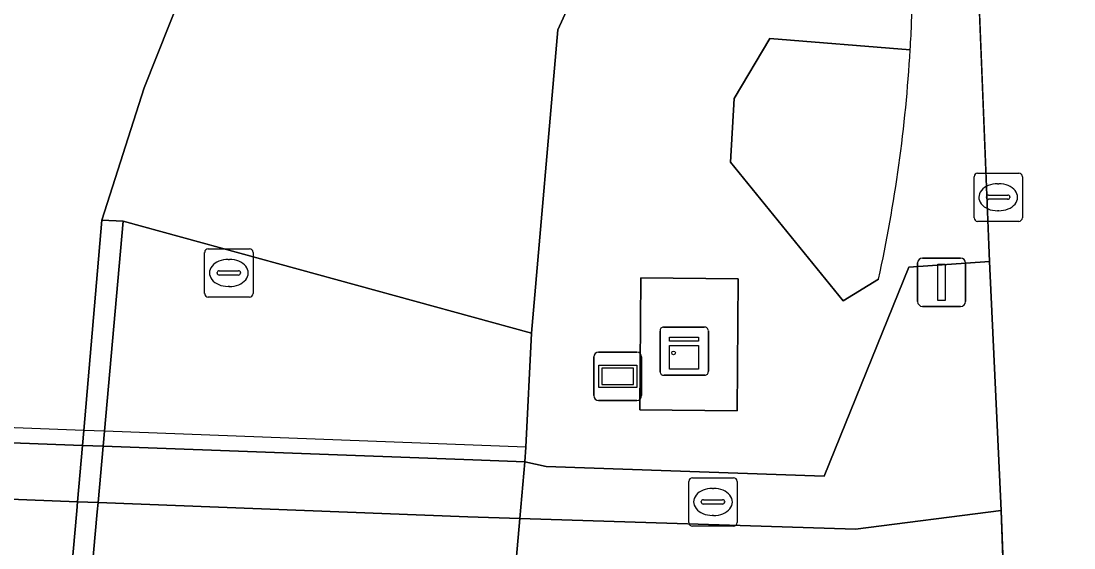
# Model space of a CAD drawing. Extents: x 161928 to 163071, y 386474 to 387428.
# Drawn here: x 161958.71 to 161980.51, y 386528.3 to 386539.22 of the extents above; entities that cross this region are included whole.
import ezdxf

# ---------------------------------------------------------------- set-up
doc = ezdxf.new("R2010")
doc.units = 0
for name, color, linetype in [('IMGEO_Berm_groen', 7, 'Continuous'), ('IMGEO_Dek', 7, 'Continuous'), ('IMGEO_Fietspad_gesloten', 7, 'Continuous'), ('IMGEO_Fietspad_open', 7, 'Continuous'), ('IMGEO_Hek', 7, 'Continuous'), ('IMGEO_Kast', 7, 'Continuous'), ('IMGEO_Kolk', 7, 'Continuous'), ('IMGEO_Muur', 7, 'Continuous'), ('IMGEO_Rijbaan_regionaal_gesloten', 7, 'Continuous'), ('IMGEO_Rioolput', 7, 'Continuous'), ('IMGEO_Terreindeel_open', 7, 'Continuous'), ('IMGEO_Verkeersregelinstallatiepaal', 7, 'Continuous'), ('IMGEO_Voetpad_gesloten', 7, 'Continuous'), ('IMGEO_Voetpad_open', 7, 'Continuous'), ('IMGEO_Wegwijzer', 7, 'Continuous')]:
    doc.layers.add(name, color=color, linetype=linetype)

msp = doc.modelspace()

# ---------------------------------------------------------------- linework, layer by layer
at = {"layer": 'IMGEO_Berm_groen'}
for points in [[(161969.743, 386657.519), (161973.922, 386553.431), (161973.438, 386548.244), (161972.007, 386543.818), (161969.825, 386539.035), (161969.278, 386532.748), (161969.162, 386530.389), (161969.141, 386530.089), (161969.582, 386529.987), (161975.339, 386529.791), (161977.091, 386534.118), (161978.76, 386534.233), (161977.874, 386556.286), (161971.624, 386691.893)], [(161959.032, 386519.504), (161959.192, 386521.337), (161959.206, 386521.501), (161959.544, 386525.389), (161959.559, 386525.563), (161959.622, 386526.286), (161959.864, 386529.068), (161959.881, 386529.259), (161959.982, 386530.427), (161960.009, 386530.737), (161960.388, 386535.093), (161961.263, 386537.837), (161962.321, 386540.516), (161963.819, 386543.626), (161965.526, 386546.626), (161968.089, 386551.619), (161968.604, 386657.635)], [(161977.118, 386538.622), (161974.213, 386538.855), (161973.475, 386537.612), (161973.398, 386536.293), (161975.727, 386533.42), (161976.462, 386533.872)], [(161973.398, 386536.293), (161973.475, 386537.612), (161974.213, 386538.855), (161977.118, 386538.622)], [(161976.462, 386533.872), (161975.727, 386533.42), (161973.398, 386536.293)]]:
    msp.add_lwpolyline(points, dxfattribs=at)
for points in [[(161969.743, 386657.519), (161968.726, 386682.835), (161968.604, 386657.635), (161968.089, 386551.619), (161965.526, 386546.626), (161963.819, 386543.626), (161962.321, 386540.516), (161961.263, 386537.837), (161960.388, 386535.093), (161960.827, 386535.071), (161969.278, 386532.748), (161969.825, 386539.035), (161972.007, 386543.818), (161973.438, 386548.244), (161973.922, 386553.431)], [(161971.518, 386531.161), (161971.542, 386533.898), (161973.556, 386533.88), (161973.532, 386531.143)]]:
    msp.add_lwpolyline(points, close=True, dxfattribs=at)
msp.add_arc((161946.472, 386540.434), 30.699, 347.6577, 356.6161, dxfattribs=at)
msp.add_arc((161946.472, 386540.434), 30.699, 347.6577, 356.6161, dxfattribs=at)
at = {"layer": 'IMGEO_Dek'}
msp.add_lwpolyline([(161928.749, 386531.924), (161927.693, 386520.564), (161968.189, 386519.194), (161968.314, 386520.705), (161968.697, 386525.04), (161968.775, 386525.93), (161969.037, 386528.91), (161969.141, 386530.089), (161969.162, 386530.389), (161960.44, 386530.72), (161960.009, 386530.737), (161952.113, 386531.036), (161941.907, 386531.424), (161929.937, 386531.879)], close=True, dxfattribs=at)
at = {"layer": 'IMGEO_Fietspad_gesloten'}
msp.add_lwpolyline([(161928.339, 386527.511), (161929.544, 386527.464), (161934.443, 386527.272), (161936.433, 386527.194), (161941.536, 386526.994), (161945.003, 386526.859), (161948.787, 386526.71), (161951.777, 386526.593), (161952.949, 386526.547), (161954.938, 386526.469), (161959.622, 386526.286), (161960.043, 386526.27), (161967.698, 386525.97), (161968.775, 386525.93), (161969.037, 386528.91), (161967.961, 386528.944), (161960.308, 386529.242), (161959.881, 386529.259), (161952.002, 386529.566), (161949.094, 386529.679), (161945.369, 386529.824), (161941.785, 386529.964), (161929.808, 386530.431), (161928.615, 386530.478)], close=True, dxfattribs=at)
at = {"layer": 'IMGEO_Fietspad_open'}
msp.add_lwpolyline([(161979.123, 386525.549), (161979.003, 386529.077), (161975.985, 386528.688), (161969.037, 386528.91), (161968.775, 386525.93), (161975.099, 386525.698)], dxfattribs=at)
at = {"layer": 'IMGEO_Hek'}
for centre, radius, start, end in [((161944.646, 386540.496), 32.526, 356.6963, 358.8066), ((161946.472, 386540.434), 30.699, 347.6577, 356.6161)]:
    msp.add_arc(centre, radius, start, end, dxfattribs=at)
at = {"layer": 'IMGEO_Kast'}
for p, q in [((161971.939, 386531.953), (161971.939, 386532.794)), ((161971.939, 386532.794), (161971.939, 386531.953)), ((161972.014, 386532.878), (161972.855, 386532.878)), ((161972.855, 386532.878), (161972.014, 386532.878)), ((161972.939, 386532.803), (161972.939, 386531.962)), ((161972.939, 386531.962), (161972.939, 386532.803)), ((161972.864, 386531.878), (161972.023, 386531.878)), ((161972.023, 386531.878), (161972.864, 386531.878))]:
    msp.add_line(p, q, dxfattribs=at)
for points in [[(161972.134, 386532.668), (161972.734, 386532.668), (161972.734, 386532.583), (161972.134, 386532.583), (161972.134, 386532.668)], [(161972.134, 386532.493), (161972.734, 386532.493), (161972.734, 386532.004), (161972.134, 386532.004), (161972.134, 386532.493)]]:
    msp.add_lwpolyline(points, dxfattribs=at)
msp.add_circle((161972.218, 386532.342), 0.0377, dxfattribs=at)
for centre, start, end in [((161972.017, 386532.8), 92.4484, 184.2845), ((161972.017, 386532.8), 92.4484, 184.2845), ((161972.861, 386532.8), 2.4484, 94.2845), ((161972.861, 386532.8), 2.4484, 94.2845), ((161972.017, 386531.956), 182.4484, 274.2845), ((161972.017, 386531.956), 182.4484, 274.2845), ((161972.861, 386531.956), 272.4484, 4.2845), ((161972.861, 386531.956), 272.4484, 4.2845)]:
    msp.add_arc(centre, 0.0779, start, end, dxfattribs=at)
at = {"layer": 'IMGEO_Kolk'}
for p, q in [((161978.438, 386535.141), (161978.438, 386535.993)), ((161978.513, 386536.067), (161979.365, 386536.067)), ((161979.439, 386535.993), (161979.439, 386535.141)), ((161978.926, 386535.847), (161978.951, 386535.847)), ((161978.697, 386535.561), (161978.697, 386535.573)), ((161978.74, 386535.61), (161979.138, 386535.61)), ((161979.181, 386535.573), (161979.181, 386535.561)), ((161979.135, 386535.524), (161978.737, 386535.524)), ((161978.949, 386535.287), (161978.924, 386535.287)), ((161979.365, 386535.067), (161978.513, 386535.067))]:
    msp.add_line(p, q, dxfattribs=at)
for points in [[(161978.438, 386535.141), (161978.438, 386535.993)], [(161978.513, 386536.067), (161979.365, 386536.067)], [(161979.439, 386535.993), (161979.439, 386535.141)], [(161979.365, 386535.067), (161978.513, 386535.067)]]:
    msp.add_lwpolyline(points, dxfattribs=at)
for centre, radius, start, end in [((161978.515, 386535.991), 0.0765, 91.552, 178.448), ((161978.515, 386535.991), 0.0765, 91.552, 178.448), ((161979.363, 386535.991), 0.0765, 1.552, 88.448), ((161979.363, 386535.991), 0.0765, 1.552, 88.448), ((161978.737, 386535.57), 0.0403, 85.8775, 175.7526), ((161978.734, 386535.56), 0.0366, 178.938, 274.7102), ((161979.138, 386535.567), 0.043, 264.8664, 352.4533), ((161979.142, 386535.572), 0.0386, 1.7309, 96.639), ((161978.515, 386535.143), 0.0765, 181.552, 268.448), ((161978.515, 386535.143), 0.0765, 181.552, 268.448), ((161979.363, 386535.143), 0.0765, 271.552, 358.448), ((161979.363, 386535.143), 0.0765, 271.552, 358.448)]:
    msp.add_arc(centre, radius, start, end, dxfattribs=at)
for centre, major_axis, ratio, start_param, end_param in [((161978.925, 386535.567), (-0.387, 0.002), 0.722429, 4.712389, 7.853982), ((161978.95, 386535.567), (-0.39, 0.002), 0.717154, 1.570796, 4.712389)]:
    msp.add_ellipse(centre, major_axis=major_axis, ratio=ratio, start_param=start_param, end_param=end_param, dxfattribs=at)
at = {"layer": 'IMGEO_Muur'}
msp.add_lwpolyline([(161928.717, 386531.582), (161929.907, 386531.538), (161941.88, 386531.096), (161952.089, 386530.719), (161959.982, 386530.427), (161960.413, 386530.411), (161968.065, 386530.129), (161969.141, 386530.089), (161969.162, 386530.389), (161960.44, 386530.72), (161960.009, 386530.737), (161952.113, 386531.036), (161941.907, 386531.424), (161929.937, 386531.879), (161928.749, 386531.924)], close=True, dxfattribs=at)
at = {"layer": 'IMGEO_Rijbaan_regionaal_gesloten'}
msp.add_lwpolyline([(161983.664, 386860.163), (161976.129, 386793.271), (161971.645, 386753.437), (161970.597, 386743.824), (161970.404, 386740.167), (161970.121, 386734.016), (161970.093, 386730.614), (161970.06, 386727.579), (161970.123, 386725.155), (161970.213, 386721.198), (161970.363, 386716.943), (161970.732, 386708.667), (161970.925, 386705.32), (161971.624, 386691.893), (161977.874, 386556.286), (161978.76, 386534.233), (161979.003, 386529.077), (161979.123, 386525.549), (161994.018, 386528.08)], dxfattribs=at)
at = {"layer": 'IMGEO_Rioolput'}
for p, q in [((161962.588, 386534.499), (161963.44, 386534.499)), ((161962.513, 386533.573), (161962.513, 386534.425)), ((161963.001, 386534.279), (161963.026, 386534.279)), ((161963.514, 386534.425), (161963.514, 386533.573)), ((161962.815, 386534.042), (161963.213, 386534.042)), ((161962.772, 386533.993), (161962.772, 386534.005)), ((161963.21, 386533.956), (161962.812, 386533.956)), ((161963.256, 386534.005), (161963.256, 386533.993)), ((161963.024, 386533.719), (161962.999, 386533.719)), ((161963.44, 386533.499), (161962.588, 386533.499)), ((161972.534, 386528.829), (161972.534, 386529.681)), ((161972.609, 386529.755), (161973.461, 386529.755)), ((161973.535, 386529.681), (161973.535, 386528.829)), ((161973.022, 386529.535), (161973.047, 386529.535)), ((161972.793, 386529.249), (161972.793, 386529.261)), ((161972.836, 386529.298), (161973.234, 386529.298)), ((161973.277, 386529.261), (161973.277, 386529.249)), ((161973.231, 386529.212), (161972.833, 386529.212)), ((161973.045, 386528.975), (161973.02, 386528.975)), ((161973.461, 386528.755), (161972.609, 386528.755))]:
    msp.add_line(p, q, dxfattribs=at)
for points in [[(161962.588, 386534.499), (161963.44, 386534.499)], [(161962.513, 386533.573), (161962.513, 386534.425)], [(161963.514, 386534.425), (161963.514, 386533.573)], [(161963.44, 386533.499), (161962.588, 386533.499)], [(161972.534, 386528.829), (161972.534, 386529.681)], [(161972.609, 386529.755), (161973.461, 386529.755)], [(161973.535, 386529.681), (161973.535, 386528.829)], [(161973.461, 386528.755), (161972.609, 386528.755)]]:
    msp.add_lwpolyline(points, dxfattribs=at)
for centre, radius, start, end in [((161962.59, 386534.423), 0.0765, 91.552, 178.448), ((161962.59, 386534.423), 0.0765, 91.552, 178.448), ((161963.438, 386534.423), 0.0765, 1.552, 88.448), ((161963.438, 386534.423), 0.0765, 1.552, 88.448), ((161962.812, 386534.002), 0.0403, 85.8775, 175.7526), ((161963.217, 386534.004), 0.0386, 1.7309, 96.639), ((161962.809, 386533.992), 0.0366, 178.938, 274.7102), ((161963.213, 386533.999), 0.043, 264.8664, 352.4533), ((161962.59, 386533.575), 0.0765, 181.552, 268.448), ((161962.59, 386533.575), 0.0765, 181.552, 268.448), ((161963.438, 386533.575), 0.0765, 271.552, 358.448), ((161963.438, 386533.575), 0.0765, 271.552, 358.448), ((161972.611, 386529.679), 0.0765, 91.552, 178.448), ((161972.611, 386529.679), 0.0765, 91.552, 178.448), ((161973.459, 386529.679), 0.0765, 1.552, 88.448), ((161973.459, 386529.679), 0.0765, 1.552, 88.448), ((161972.833, 386529.258), 0.0403, 85.8775, 175.7526), ((161972.83, 386529.248), 0.0366, 178.938, 274.7102), ((161973.234, 386529.255), 0.043, 264.8664, 352.4533), ((161973.238, 386529.26), 0.0386, 1.7309, 96.639), ((161972.611, 386528.831), 0.0765, 181.552, 268.448), ((161972.611, 386528.831), 0.0765, 181.552, 268.448), ((161973.459, 386528.831), 0.0765, 271.552, 358.448), ((161973.459, 386528.831), 0.0765, 271.552, 358.448)]:
    msp.add_arc(centre, radius, start, end, dxfattribs=at)
for centre, major_axis, ratio, start_param, end_param in [((161963, 386533.999), (-0.387, 0.002), 0.722429, 4.712389, 7.853982), ((161963.025, 386533.999), (-0.39, 0.002), 0.717154, 1.570796, 4.712389), ((161973.021, 386529.255), (-0.387, 0.002), 0.722429, 4.712389, 7.853982), ((161973.046, 386529.255), (-0.39, 0.002), 0.717154, 1.570796, 4.712389)]:
    msp.add_ellipse(centre, major_axis=major_axis, ratio=ratio, start_param=start_param, end_param=end_param, dxfattribs=at)
at = {"layer": 'IMGEO_Terreindeel_open'}
for points in [[(161959.44, 386519.49), (161959.602, 386521.308), (161959.618, 386521.487), (161959.964, 386525.372), (161959.979, 386525.546), (161960.043, 386526.27), (161960.291, 386529.052), (161960.308, 386529.242), (161960.413, 386530.411), (161960.44, 386530.72), (161960.827, 386535.071), (161960.388, 386535.093), (161960.009, 386530.737), (161959.982, 386530.427), (161959.881, 386529.259), (161959.864, 386529.068), (161959.622, 386526.286), (161959.559, 386525.563), (161959.544, 386525.389), (161959.206, 386521.501), (161959.192, 386521.337), (161959.032, 386519.504)], [(161959.44, 386519.49), (161968.191, 386519.194), (161968.395, 386521.551), (161968.697, 386525.04), (161968.775, 386525.93), (161969.037, 386528.91), (161969.141, 386530.089), (161969.162, 386530.389), (161969.278, 386532.748), (161960.827, 386535.071), (161960.44, 386530.72), (161960.413, 386530.411), (161960.308, 386529.242), (161960.291, 386529.052), (161960.043, 386526.27), (161959.979, 386525.546), (161959.964, 386525.372), (161959.618, 386521.487), (161959.602, 386521.308)]]:
    msp.add_lwpolyline(points, close=True, dxfattribs=at)
at = {"layer": 'IMGEO_Verkeersregelinstallatiepaal'}
for p, q in [((161977.37, 386534.306), (161978.16, 386534.306)), ((161978.16, 386534.306), (161977.37, 386534.306)), ((161977.27, 386533.406), (161977.27, 386534.206)), ((161977.27, 386534.206), (161977.27, 386533.406)), ((161978.26, 386534.206), (161978.26, 386533.406)), ((161978.26, 386533.406), (161978.26, 386534.206)), ((161978.16, 386533.306), (161977.37, 386533.306)), ((161977.37, 386533.306), (161978.16, 386533.306))]:
    msp.add_line(p, q, dxfattribs=at)
msp.add_lwpolyline([(161977.69, 386534.181), (161977.84, 386534.181), (161977.84, 386533.431), (161977.69, 386533.431), (161977.69, 386534.181)], dxfattribs=at)
for centre, start, end in [((161977.37, 386534.206), 90, 180), ((161977.37, 386534.206), 90, 180), ((161978.16, 386534.206), 0, 90), ((161978.16, 386534.206), 360, 90), ((161977.37, 386533.406), 180, 270), ((161977.37, 386533.406), 180, 270), ((161978.16, 386533.406), 270, 0), ((161978.16, 386533.406), 270, 0)]:
    msp.add_arc(centre, 0.1, start, end, dxfattribs=at)
at = {"layer": 'IMGEO_Voetpad_gesloten'}
msp.add_lwpolyline([(161928.615, 386530.478), (161929.808, 386530.431), (161941.785, 386529.964), (161945.369, 386529.824), (161949.094, 386529.679), (161952.002, 386529.566), (161959.881, 386529.259), (161960.308, 386529.242), (161967.961, 386528.944), (161969.037, 386528.91), (161969.141, 386530.089), (161968.065, 386530.129), (161960.413, 386530.411), (161959.982, 386530.427), (161952.089, 386530.719), (161941.88, 386531.096), (161929.907, 386531.538), (161928.717, 386531.582)], close=True, dxfattribs=at)
at = {"layer": 'IMGEO_Voetpad_open'}
for points in [[(161975.985, 386528.688), (161979.003, 386529.077), (161978.76, 386534.233), (161977.091, 386534.118), (161975.339, 386529.791), (161969.582, 386529.987), (161969.141, 386530.089), (161969.037, 386528.91)], [(161971.518, 386531.161), (161973.532, 386531.143), (161973.556, 386533.88), (161971.542, 386533.898)]]:
    msp.add_lwpolyline(points, close=True, dxfattribs=at)
at = {"layer": 'IMGEO_Wegwijzer'}
for p, q in [((161970.668, 386532.358), (161971.458, 386532.358)), ((161971.458, 386532.358), (161970.668, 386532.358)), ((161970.568, 386531.458), (161970.568, 386532.258)), ((161970.568, 386532.258), (161970.568, 386531.458)), ((161971.558, 386532.258), (161971.558, 386531.458)), ((161971.558, 386531.458), (161971.558, 386532.258)), ((161971.458, 386531.358), (161970.668, 386531.358)), ((161970.668, 386531.358), (161971.458, 386531.358))]:
    msp.add_line(p, q, dxfattribs=at)
for points in [[(161970.669, 386532.09), (161971.457, 386532.09), (161971.457, 386531.626), (161970.669, 386531.626), (161970.669, 386532.09)], [(161970.734, 386532.025), (161970.734, 386531.691), (161971.392, 386531.691), (161971.392, 386532.025), (161970.734, 386532.025)]]:
    msp.add_lwpolyline(points, dxfattribs=at)
for centre, start, end in [((161970.668, 386532.258), 90, 180), ((161970.668, 386532.258), 90, 180), ((161971.458, 386532.258), 0, 90), ((161971.458, 386532.258), 360, 90), ((161970.668, 386531.458), 180, 270), ((161970.668, 386531.458), 180, 270), ((161971.458, 386531.458), 270, 0), ((161971.458, 386531.458), 270, 0)]:
    msp.add_arc(centre, 0.1, start, end, dxfattribs=at)

doc.saveas('drawing.dxf')
